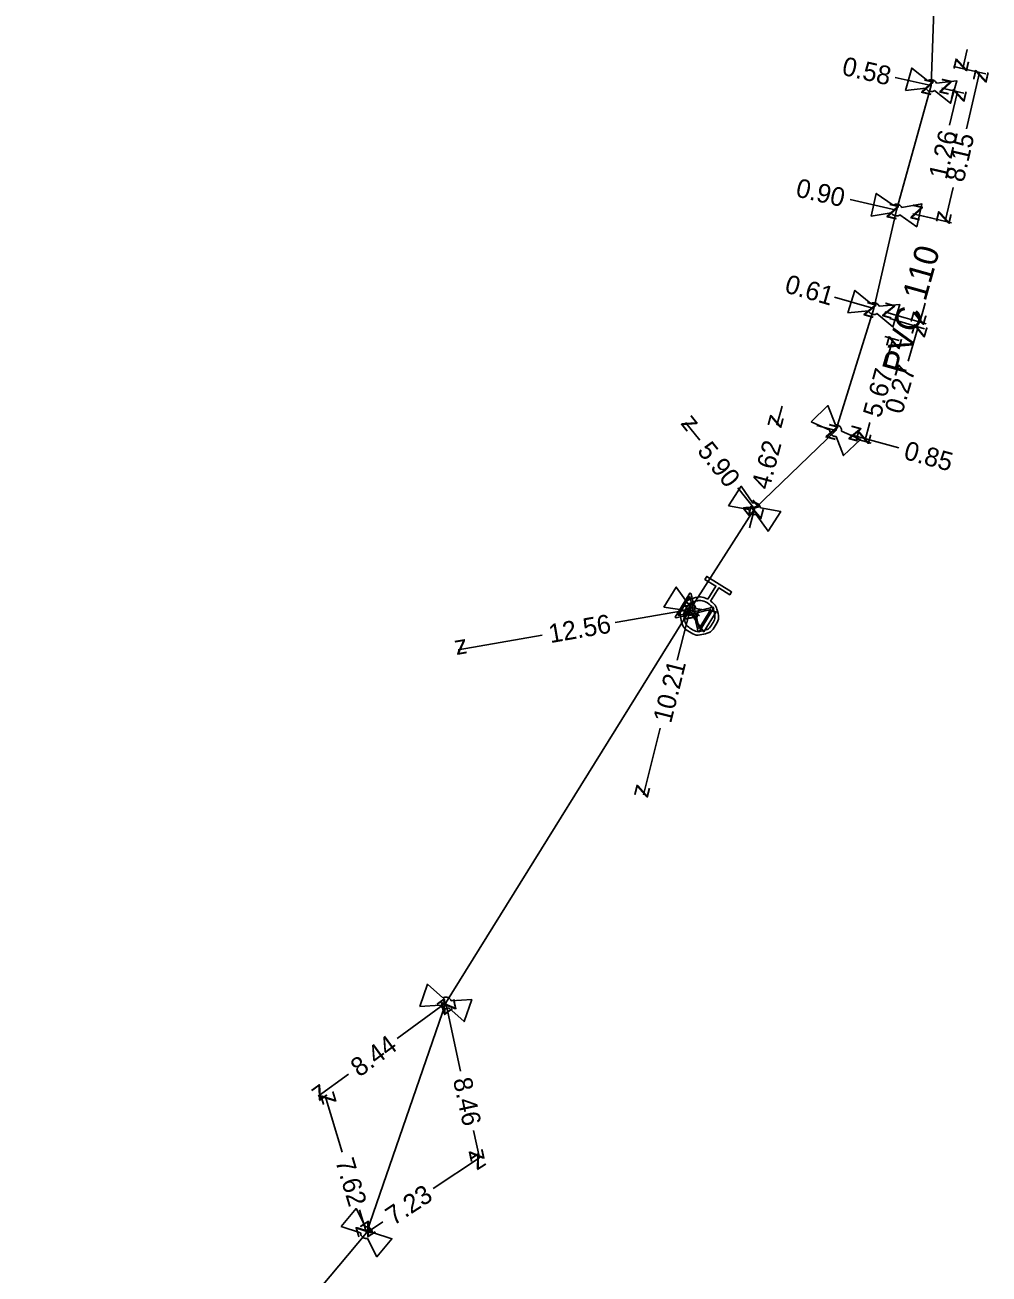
# Model space of a CAD drawing. Extents: x -643842 to -636370, y -1119190 to -1110210.
# Drawn here: x -637069.2 to -637017.8, y -1115990.9 to -1115924.3 of the extents above; entities that cross this region are included whole.
import ezdxf

# ---------------------------------------------------------------- set-up
doc = ezdxf.new("R2010")
doc.units = 0
for name, color, linetype in [('Default', 7, 'Continuous'), ('Level 10', 7, 'Continuous'), ('Level 16', 7, 'Continuous'), ('Level 20', 7, 'Continuous'), ('Level 21', 7, 'Continuous'), ('Level 23', 7, 'Continuous'), ('Level 28', 7, 'Continuous'), ('Level 33', 7, 'Continuous')]:
    doc.layers.add(name, color=color, linetype=linetype)

msp = doc.modelspace()

# ---------------------------------------------------------------- linework, layer by layer
at = {"layer": 'Default'}
for points in [[(-637021.034, -1115927.229), (-637020.99, -1115927.2), (-637020.939, -1115927.187), (-637020.855, -1115927.167), (-637020.776, -1115927.189), (-637020.697, -1115927.211), (-637020.638, -1115927.271), (-637020.599, -1115927.31), (-637020.577, -1115927.358)], [(-637020.686, -1115927.75), (-637020.73, -1115927.78), (-637020.783, -1115927.793), (-637020.865, -1115927.813), (-637020.944, -1115927.791), (-637021.022, -1115927.769), (-637021.084, -1115927.708), (-637021.122, -1115927.671), (-637021.144, -1115927.623)], [(-637022.896, -1115933.876), (-637022.854, -1115933.846), (-637022.803, -1115933.83), (-637022.72, -1115933.807), (-637022.64, -1115933.825), (-637022.56, -1115933.843), (-637022.498, -1115933.9), (-637022.458, -1115933.937), (-637022.433, -1115933.984)], [(-637022.525, -1115934.381), (-637022.567, -1115934.413), (-637022.62, -1115934.428), (-637022.7, -1115934.452), (-637022.78, -1115934.434), (-637022.86, -1115934.416), (-637022.924, -1115934.357), (-637022.963, -1115934.322), (-637022.988, -1115934.275)], [(-637024.086, -1115939.123), (-637024.042, -1115939.096), (-637023.99, -1115939.084), (-637023.905, -1115939.067), (-637023.827, -1115939.091), (-637023.749, -1115939.116), (-637023.692, -1115939.177), (-637023.654, -1115939.217), (-637023.633, -1115939.265)], [(-637023.755, -1115939.655), (-637023.799, -1115939.683), (-637023.853, -1115939.694), (-637023.935, -1115939.712), (-637024.013, -1115939.688), (-637024.091, -1115939.664), (-637024.151, -1115939.6), (-637024.188, -1115939.562), (-637024.208, -1115939.513)], [(-637025.932, -1115946.212), (-637025.985, -1115946.215), (-637026.037, -1115946.199), (-637026.118, -1115946.175), (-637026.175, -1115946.116), (-637026.232, -1115946.057), (-637026.253, -1115945.973), (-637026.267, -1115945.922), (-637026.262, -1115945.87)], [(-637025.967, -1115945.586), (-637025.915, -1115945.583), (-637025.864, -1115945.598), (-637025.781, -1115945.624), (-637025.725, -1115945.683), (-637025.668, -1115945.742), (-637025.647, -1115945.823), (-637025.633, -1115945.876), (-637025.639, -1115945.929)], [(-637030.369, -1115949.769), (-637030.319, -1115949.754), (-637030.266, -1115949.757), (-637030.18, -1115949.763), (-637030.111, -1115949.807), (-637030.042, -1115949.851), (-637030.003, -1115949.926), (-637029.977, -1115949.974), (-637029.97, -1115950.026)], [(-637030.191, -1115950.369), (-637030.241, -1115950.385), (-637030.296, -1115950.382), (-637030.38, -1115950.377), (-637030.449, -1115950.333), (-637030.517, -1115950.289), (-637030.558, -1115950.212), (-637030.583, -1115950.165), (-637030.59, -1115950.113)], [(-637032.627, -1115954.992), (-637032.337, -1115955.207), (-637032.255, -1115955.563), (-637032.162, -1115955.966), (-637032.382, -1115956.319), (-637032.6, -1115956.671), (-637033.003, -1115956.765), (-637033.406, -1115956.858), (-637033.759, -1115956.639), (-637034.109, -1115956.422), (-637034.204, -1115956.019), (-637034.299, -1115955.616), (-637034.081, -1115955.265), (-637033.862, -1115954.911), (-637033.46, -1115954.816), (-637033.103, -1115954.729), (-637032.783, -1115954.895)], [(-637032.802, -1115955.097), (-637033.09, -1115954.919), (-637033.416, -1115954.996), (-637033.743, -1115955.072), (-637033.921, -1115955.359), (-637034.099, -1115955.646), (-637034.023, -1115955.973), (-637033.946, -1115956.3), (-637033.659, -1115956.478), (-637033.374, -1115956.655), (-637033.046, -1115956.579), (-637032.719, -1115956.503), (-637032.541, -1115956.216), (-637032.362, -1115955.929), (-637032.439, -1115955.602), (-637032.515, -1115955.275), (-637032.802, -1115955.097)], [(-637033.821, -1115955.14), (-637033.771, -1115955.125), (-637033.718, -1115955.126), (-637033.632, -1115955.131), (-637033.562, -1115955.174), (-637033.493, -1115955.217), (-637033.452, -1115955.291), (-637033.426, -1115955.339), (-637033.418, -1115955.391)], [(-637033.633, -1115955.738), (-637033.684, -1115955.754), (-637033.738, -1115955.752), (-637033.822, -1115955.748), (-637033.892, -1115955.705), (-637033.961, -1115955.662), (-637034.003, -1115955.586), (-637034.029, -1115955.54), (-637034.037, -1115955.487)], [(-637046.603, -1115976.71), (-637046.648, -1115976.737), (-637046.702, -1115976.746), (-637046.785, -1115976.762), (-637046.862, -1115976.735), (-637046.939, -1115976.708), (-637046.997, -1115976.643), (-637047.032, -1115976.604), (-637047.051, -1115976.555)], [(-637046.918, -1115976.168), (-637046.873, -1115976.142), (-637046.82, -1115976.132), (-637046.735, -1115976.118), (-637046.658, -1115976.144), (-637046.581, -1115976.171), (-637046.525, -1115976.234), (-637046.489, -1115976.275), (-637046.47, -1115976.324)], [(-637051.041, -1115988.39), (-637050.989, -1115988.382), (-637050.937, -1115988.391), (-637050.852, -1115988.408), (-637050.789, -1115988.461), (-637050.727, -1115988.513), (-637050.697, -1115988.592), (-637050.678, -1115988.643), (-637050.678, -1115988.696)], [(-637050.939, -1115989.008), (-637050.992, -1115989.017), (-637051.045, -1115989.007), (-637051.128, -1115988.992), (-637051.191, -1115988.94), (-637051.253, -1115988.887), (-637051.284, -1115988.806), (-637051.303, -1115988.756), (-637051.303, -1115988.703)]]:
    msp.add_open_spline(points, degree=3, dxfattribs=at)
at = {"layer": 'Level 10'}
for points in [[(-637018.943, -1115925.558), (-637019.179, -1115926.581)], [(-637019.669, -1115926.468), (-637018.838, -1115926.66)], [(-637019.669, -1115926.468), (-637017.944, -1115926.865)], [(-637022.775, -1115927.051), (-637020.86, -1115927.49)], [(-637018.976, -1115929.792), (-637018.285, -1115926.787)], [(-637019.27, -1115927.855), (-637020.293, -1115927.62)], [(-637019.952, -1115927.698), (-637019.121, -1115927.89)], [(-637019.875, -1115929.607), (-637019.462, -1115927.811)], [(-637019.696, -1115932.921), (-637020.111, -1115934.728)], [(-637025.185, -1115933.561), (-637022.71, -1115934.13)], [(-637020.813, -1115934.566), (-637021.836, -1115934.331)], [(-637021.495, -1115934.409), (-637019.77, -1115934.806)], [(-637026.018, -1115938.778), (-637023.92, -1115939.39)], [(-637021.176, -1115939.1), (-637021.472, -1115940.108)], [(-637022.326, -1115939.855), (-637023.334, -1115939.561)], [(-637023.074, -1115939.919), (-637021.212, -1115940.465)], [(-637022.998, -1115939.66), (-637021.136, -1115940.206)], [(-637022.081, -1115942.185), (-637021.548, -1115940.367)], [(-637023.332, -1115940.883), (-637022.571, -1115941.091)], [(-637023.285, -1115942.374), (-637022.908, -1115940.999)], [(-637028.819, -1115944.595), (-637029.09, -1115945.61)], [(-637033.213, -1115946.405), (-637033.97, -1115945.46)], [(-637026.963, -1115945.622), (-637025.95, -1115945.9)], [(-637024.134, -1115945.468), (-637024.408, -1115946.469)], [(-637022.585, -1115946.823), (-637025.133, -1115946.124)], [(-637024.832, -1115946.353), (-637024.071, -1115946.561)], [(-637031.174, -1115948.954), (-637030.28, -1115950.07)], [(-637030.551, -1115951.085), (-637030.28, -1115950.07)], [(-637037.727, -1115956.135), (-637033.727, -1115955.44)], [(-637034.407, -1115958.152), (-637033.727, -1115955.44)], [(-637041.61, -1115956.81), (-637046.1, -1115957.59)], [(-637035.315, -1115961.773), (-637036.21, -1115965.34)], [(-637049.359, -1115978.34), (-637046.76, -1115976.44)], [(-637045.967, -1115980.083), (-637046.76, -1115976.44)], [(-637051.948, -1115980.234), (-637053.57, -1115981.42)], [(-637052.284, -1115984.407), (-637053.19, -1115981.4)], [(-637045.278, -1115983.25), (-637044.96, -1115984.71)], [(-637047.44, -1115986.351), (-637044.96, -1115984.71)], [(-637051.358, -1115987.479), (-637050.99, -1115988.7)], [(-637050.116, -1115988.122), (-637050.99, -1115988.7)]]:
    msp.add_lwpolyline(points, dxfattribs=at)
at = {"layer": 'Level 16'}
for points in [[(-637032.457, -1115955.362), (-637033.247, -1115956.637), (-637033.304, -1115956.602), (-637033.329, -1115956.476), (-637033.521, -1115955.659), (-637034.466, -1115955.881), (-637034.522, -1115955.846), (-637033.731, -1115954.571), (-637033.675, -1115954.606), (-637033.456, -1115955.553), (-637032.638, -1115955.36), (-637032.513, -1115955.328), (-637032.457, -1115955.362)], [(-637034.362, -1115955.766), (-637033.541, -1115955.573), (-637033.734, -1115954.754), (-637034.362, -1115955.766)], [(-637032.619, -1115955.447), (-637033.436, -1115955.638), (-637033.244, -1115956.453), (-637032.619, -1115955.447)]]:
    msp.add_lwpolyline(points, dxfattribs=at)
at = {"layer": 'Level 21'}
msp.add_lwpolyline([(-637090.11, -1116022.496), (-637088.015, -1116021.282), (-637068.04, -1116008.27), (-637063.353, -1116003.45), (-637050.99, -1115988.7), (-637046.76, -1115976.44), (-637033.727, -1115955.44), (-637030.28, -1115950.07), (-637025.95, -1115945.9), (-637023.92, -1115939.39), (-637022.71, -1115934.13), (-637020.86, -1115927.49), (-637020.52, -1115917.93), (-637020.76, -1115906.31), (-637020.58, -1115902.93), (-637021.02, -1115901.01)], dxfattribs=at)
at = {"layer": 'Level 23'}
msp.add_lwpolyline([(-637033.727, -1115955.44), (-637033.48, -1115955.61), (-637033.23, -1115955.79)], dxfattribs=at)
at = {"layer": 'Level 28'}
for points in [[(-637022.232, -1115927.757), (-637021.896, -1115926.553), (-637021.034, -1115927.229)], [(-637020.577, -1115927.358), (-637019.488, -1115927.224), (-637019.823, -1115928.428), (-637020.686, -1115927.75)], [(-637021.144, -1115927.623), (-637022.232, -1115927.757)], [(-637024.068, -1115934.458), (-637023.788, -1115933.24), (-637022.896, -1115933.876)], [(-637022.433, -1115933.984), (-637021.352, -1115933.801), (-637021.632, -1115935.019), (-637022.525, -1115934.381)], [(-637022.988, -1115934.275), (-637024.068, -1115934.458)], [(-637025.3, -1115939.614), (-637024.927, -1115938.421), (-637024.086, -1115939.123)], [(-637023.633, -1115939.265), (-637022.541, -1115939.165), (-637022.913, -1115940.358), (-637023.755, -1115939.655)], [(-637024.208, -1115939.513), (-637025.3, -1115939.614)], [(-637027.267, -1115945.433), (-637026.367, -1115944.566), (-637025.967, -1115945.586)], [(-637026.262, -1115945.87), (-637027.267, -1115945.433)], [(-637025.639, -1115945.929), (-637024.632, -1115946.366), (-637025.533, -1115947.233), (-637025.932, -1115946.212)], [(-637031.669, -1115949.921), (-637030.994, -1115948.869), (-637030.369, -1115949.769)], [(-637030.59, -1115950.113), (-637031.669, -1115949.921)], [(-637029.97, -1115950.026), (-637028.89, -1115950.219), (-637029.565, -1115951.271), (-637030.191, -1115950.369)], [(-637035.119, -1115955.312), (-637034.459, -1115954.25), (-637033.821, -1115955.14)], [(-637034.037, -1115955.487), (-637035.119, -1115955.312)], [(-637033.418, -1115955.391), (-637032.335, -1115955.568), (-637032.994, -1115956.63), (-637033.633, -1115955.738)], [(-637048.145, -1115976.623), (-637047.738, -1115975.441), (-637046.918, -1115976.168)], [(-637047.051, -1115976.555), (-637048.145, -1115976.623)], [(-637046.47, -1115976.324), (-637045.374, -1115976.257), (-637045.782, -1115977.438), (-637046.603, -1115976.71)], [(-637052.35, -1115988.376), (-637051.547, -1115987.418), (-637051.041, -1115988.39)], [(-637051.303, -1115988.703), (-637052.35, -1115988.376)], [(-637050.678, -1115988.696), (-637049.631, -1115989.024), (-637050.434, -1115989.982), (-637050.939, -1115989.008)]]:
    msp.add_lwpolyline(points, dxfattribs=at)
at = {"layer": 'Level 33'}
msp.add_lwpolyline([(-637032.783, -1115954.895), (-637032.35, -1115954.198), (-637032.936, -1115953.835), (-637032.839, -1115953.679), (-637031.512, -1115954.503), (-637031.609, -1115954.659), (-637032.194, -1115954.295), (-637032.627, -1115954.992)], dxfattribs=at)

# ---------------------------------------------------------------- texts
at = {"layer": 'Level 10'}
for s, rotation, p in [('0.58', 347.0866, (-637025.673, -1115926.9)), ('z', 257.04281, (-637019.554, -1115925.982)), ('z', 77.05016, (-637017.91, -1115927.386)), ('z', 347.08656, (-637021.459, -1115927.866)), ('z', 167.08658, (-637019.694, -1115927.244)), ('z', 77.04283, (-637019.087, -1115928.411)), ('1.26', 77.04283, (-637020.036, -1115932.537)), ('8.15', 77.05016, (-637019.13, -1115932.692)), ('0.90', 347.0485, (-637028.137, -1115933.395)), ('z', 347.04846, (-637023.309, -1115934.505)), ('z', 167.04848, (-637021.237, -1115933.956)), ('z', 257.0502, (-637020.486, -1115934.128)), ('0.61', 343.73228, (-637028.734, -1115938.506)), ('z', 343.7323, (-637024.54, -1115939.73)), ('z', 163.73226, (-637022.714, -1115939.221)), ('z', 253.64637, (-637021.811, -1115939.487)), ('z', 73.64639, (-637021.209, -1115940.987)), ('z', 74.66517, (-637022.558, -1115941.613)), ('5.67', 74.66517, (-637023.559, -1115945.263)), ('0.27', 73.64639, (-637022.406, -1115945.069)), ('z', 128.67498, (-637033.267, -1115945.538)), ('z', 255.0606, (-637029.444, -1115944.998)), ('z', 344.66776, (-637026.564, -1115946.25)), ('z', 164.66778, (-637024.519, -1115945.774)), ('z', 254.66515, (-637024.758, -1115945.854)), ('5.90', 308.67494, (-637033.385, -1115946.991)), ('4.62', 75.06057, (-637029.504, -1115949.1)), ('0.85', 344.66775, (-637022.38, -1115947.397)), ('z', 308.67496, (-637030.983, -1115949.992)), ('z', 75.06057, (-637029.926, -1115950.682)), ('z', 9.85762, (-637034.134, -1115956.018)), ('z', 75.92017, (-637033.364, -1115956.047)), ('12.56', 9.85762, (-637041.18, -1115957.242)), ('z', 189.8576, (-637045.693, -1115957.012)), ('10.21', 75.92017, (-637034.745, -1115961.556)), ('z', 255.92021, (-637036.573, -1115964.733)), ('z', 36.17719, (-637046.868, -1115977.139)), ('z', 102.27915, (-637046.165, -1115976.822)), ('8.44', 36.17719, (-637051.371, -1115980.431)), ('8.46', 282.27917, (-637046.381, -1115980.531)), ('z', 216.17717, (-637053.462, -1115980.721)), ('z', 106.7712, (-637052.567, -1115981.734)), ('7.62', 286.77122, (-637052.661, -1115984.887)), ('z', 282.27913, (-637045.555, -1115984.328)), ('z', 33.49225, (-637045.101, -1115985.403)), ('7.23', 33.49225, (-637049.548, -1115988.345)), ('z', 286.77124, (-637051.613, -1115988.366)), ('z', 213.49229, (-637050.849, -1115988.007))]:
    msp.add_text(s, height=1, rotation=rotation, dxfattribs=at).set_placement(p)
at = {"layer": 'Level 20'}
msp.add_text('PVC 110', height=1.3, rotation=74.4314, dxfattribs=at).set_placement((-637022.252, -1115942.948))

doc.saveas('drawing.dxf')
